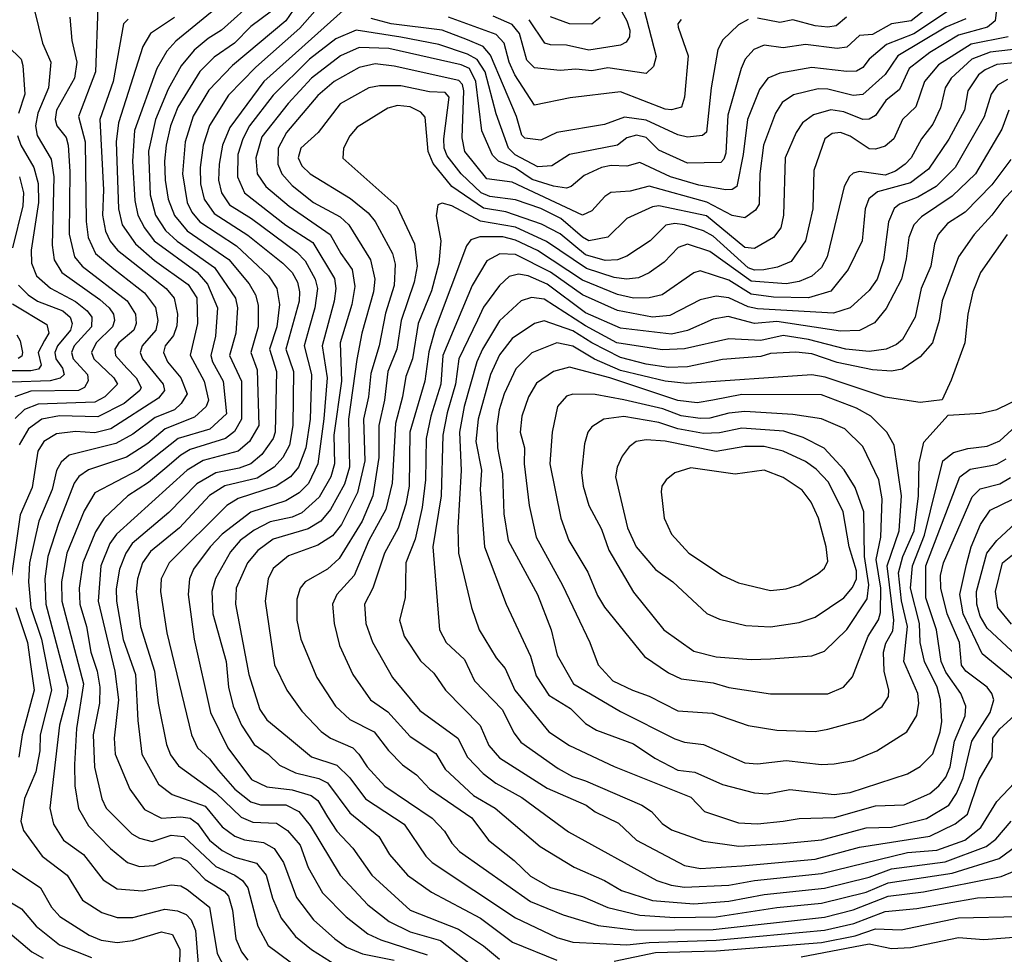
# Model space of a CAD drawing. Extents: x 1308313 to 1441400, y 959662 to 1036319.
# Tile 263 of 656: x 1344030 to 1347119, y 992897 to 995828. Entities that reach past the tile are written whole.
import ezdxf

# ---------------------------------------------------------------- set-up
doc = ezdxf.new("R2010")
doc.units = 0

msp = doc.modelspace()

# ---------------------------------------------------------------- linework, layer by layer
at = {"layer": '0CON10XD'}
for points in [[(1344731.3, 995935), (1344519.2, 995760.8), (1344490.8, 995729.2), (1344459.8, 995675), (1344389.6, 995480.4), (1344383.7, 995385), (1344391.1, 995261.1), (1344400.1, 995215), (1344420.9, 995175), (1344451.2, 995135), (1344586.5, 995036.5), (1344619.2, 994999.2), (1344650.5, 994925), (1344644, 994836), (1344629.1, 994775), (1344634.1, 994755), (1344667.8, 994695), (1344678.4, 994591.6), (1344626.1, 994543.9), (1344527.3, 994515), (1344401.4, 994415), (1344265.7, 994344.3), (1344232.1, 994287.9), (1344178, 994155), (1344161, 994065), (1344162.3, 994005), (1344230, 993745), (1344208.2, 993605), (1344202, 993492), (1344202.4, 993425), (1344214.2, 993354.2), (1344245, 993300.3), (1344315, 993228.9), (1344367.9, 993185), (1344405, 993172.2), (1344451.4, 993175), (1344515, 993200.4), (1344535, 993200), (1344555, 993190.4), (1344612, 993132), (1344670.7, 993095), (1344685, 993078.8), (1344697.2, 993035), (1344707.9, 992945), (1344725.2, 992905), (1344745, 992878.9)], [(1345885.2, 995915), (1345934.4, 995825), (1345944.2, 995795), (1345943, 995775), (1345932.2, 995757.8), (1345915, 995748.1), (1345815, 995732.3), (1345745, 995748.5), (1345695, 995749.2), (1345677.3, 995755), (1345628.4, 995828.4)], [(1344064.8, 995905), (1344101.1, 995755), (1344126.9, 995695), (1344119.8, 995615), (1344086.7, 995535), (1344079.2, 995495), (1344084.8, 995465), (1344128.7, 995391.3), (1344136.9, 995335), (1344131.2, 995121.2), (1344137.3, 995075), (1344161.9, 995035), (1344280.9, 994950.9), (1344310.8, 994925), (1344324.1, 994905), (1344326.9, 994885), (1344320.5, 994865), (1344269.9, 994815), (1344254.5, 994785), (1344262.1, 994765), (1344325.2, 994705), (1344336.5, 994685), (1344297, 994645), (1344265, 994629), (1344088, 994622), (1344045, 994605.2), (1344015, 994577.3)], [(1344772.8, 995895), (1344663.3, 995795), (1344620.9, 995769.1), (1344577.4, 995732.6), (1344536, 995684), (1344495, 995610.9), (1344455.7, 995515), (1344433.7, 995416.3), (1344438.6, 995278.6), (1344456, 995215), (1344487, 995167), (1344523.4, 995133.4), (1344641.3, 995051.3), (1344706.5, 994955), (1344713.3, 994925), (1344707.7, 994845), (1344688.3, 994775), (1344725.7, 994695), (1344725.4, 994575), (1344703.2, 994536.8), (1344675.6, 994514.4), (1344565, 994480.7), (1344535, 994462.7), (1344485, 994419.2), (1344433.4, 994376.6), (1344369, 994335), (1344295.1, 994264.9), (1344267.5, 994222.5), (1344228.1, 994125), (1344216.3, 994045), (1344218.1, 993995), (1344239.1, 993925), (1344253.2, 993845), (1344273, 993785), (1344280.6, 993735), (1344279.7, 993685), (1344260.6, 993585), (1344264.3, 993484.3), (1344287.1, 993385), (1344300.7, 993355), (1344381.6, 993275), (1344405, 993261), (1344445, 993250.2), (1344505, 993270.3), (1344545, 993266.5), (1344645, 993172.7), (1344704.6, 993145), (1344728.8, 993128.8), (1344745.9, 993105), (1344776.7, 992985), (1344809.7, 992925), (1344915, 992846.4)], [(1346914.1, 995895), (1346826.7, 995825), (1346765, 995814.9), (1346705, 995782), (1346665, 995778.4), (1346625, 995742.6), (1346595, 995738.1), (1346495, 995750.6), (1346425, 995739.8), (1346365, 995748.9), (1346332.9, 995735), (1346305.6, 995704.4), (1346293, 995675), (1346251.2, 995528.8), (1346245, 995410), (1346239.4, 995390.6), (1346229.5, 995380.5), (1346125, 995378), (1346035, 995419.6), (1345995, 995458.5), (1345965, 995465.8), (1345935, 995457.5), (1345905, 995434.5), (1345755, 995406), (1345699.6, 995370.4), (1345655, 995366.9), (1345584.4, 995404.4), (1345563.4, 995425), (1345525, 995532.7), (1345490.2, 995665), (1345465, 995703.5), (1345435, 995720.6), (1345345, 995750.7), (1345225, 995773.7), (1345085, 995795.7), (1345021.8, 995768.2), (1344939.3, 995705), (1344825, 995591.2), (1344750.8, 995495), (1344729.6, 995455), (1344714.1, 995405), (1344713.4, 995335), (1344735.2, 995285), (1344865, 995183.9), (1344949.8, 995129.8), (1345016.9, 995016.9), (1345021.2, 994985), (1345015.9, 994945.9), (1344979, 994805), (1344994.4, 994705), (1344983.4, 994576.6), (1344965.1, 994435), (1344936, 994374), (1344906.1, 994343.9), (1344865, 994318.9), (1344755, 994284.2), (1344665.2, 994215), (1344626.8, 994175), (1344574.8, 994105), (1344562.2, 994075), (1344558, 994025), (1344577.4, 993885), (1344628.4, 993655), (1344682.5, 993545), (1344756.6, 993445), (1344805, 993421.9), (1344885, 993413.2), (1344943.9, 993395), (1344965, 993379.5), (1344995, 993328.4), (1345025, 993283.6), (1345075, 993230.3), (1345134.2, 993145), (1345255, 993035.7), (1345406.2, 992976.2), (1345485, 992923.5), (1345535, 992881.3)], [(1347100.2, 995905), (1347090, 995825), (1347066, 995805), (1346975, 995779.4), (1346884.8, 995725), (1346820.6, 995675), (1346790.1, 995609.9), (1346747.4, 995575), (1346715, 995527.8), (1346695, 995516.6), (1346674.7, 995515.3), (1346615, 995539.1), (1346574.3, 995545.7), (1346519.9, 995530.1), (1346485.9, 995505), (1346465.8, 995474.2), (1346431.5, 995395), (1346426.6, 995215), (1346418.2, 995175), (1346394.8, 995145.2), (1346335, 995110.7), (1346305, 995114.1), (1346185, 995212.9), (1346035.5, 995244.5), (1346015, 995241.1), (1345935, 995204.7), (1345875, 995146.7), (1345815, 995134.8), (1345795, 995145.8), (1345727.8, 995205), (1345665, 995235.8), (1345585, 995263.4), (1345505, 995273.6), (1345477.4, 995285), (1345414.4, 995344.4), (1345370.9, 995400.9), (1345361.1, 995425), (1345360.3, 995455), (1345377.3, 995585), (1345365, 995599.8), (1345315, 995602), (1345225, 995620.9), (1345158.9, 995621.1), (1345125, 995614.2), (1345035, 995564.1), (1344965.8, 995475), (1344911.4, 995425), (1344903.1, 995395), (1344915, 995370.3), (1344940.6, 995345), (1345067.2, 995267.2), (1345122.7, 995222.7), (1345144.8, 995195), (1345198.9, 995095), (1345208.2, 995061.8), (1345204.9, 994995), (1345177.8, 994907.8), (1345157.3, 994805), (1345131.5, 994718.5), (1345123.6, 994645), (1345108.1, 994575), (1345112.4, 994445), (1345089.3, 994345), (1345039.1, 994245), (1345010.9, 994209.1), (1344965, 994180.6), (1344873.4, 994146.5), (1344825, 994107.2), (1344809.3, 994075), (1344800.2, 994005), (1344829.5, 993805), (1344867.6, 993725), (1344915, 993659.2), (1344975.8, 993595.8), (1345005, 993574.8), (1345074.6, 993545), (1345093.3, 993525), (1345120.2, 993485), (1345175, 993424.7), (1345323.5, 993323.5), (1345363, 993283), (1345385.3, 993245), (1345409.6, 993219.6), (1345632.2, 993062.2), (1345735, 993021), (1345845, 992987.2), (1345965, 992973)], [(1344275, 995867.5), (1344267, 995665), (1344213.8, 995525), (1344234.6, 995445), (1344238.6, 995195), (1344244.6, 995145), (1344267.6, 995095), (1344325, 995047.2), (1344421.4, 994971.4), (1344455.6, 994925.6), (1344462.7, 994885), (1344457.1, 994855), (1344414, 994805), (1344407.4, 994785), (1344414.8, 994765), (1344479.6, 994685), (1344484.4, 994665), (1344465, 994641.6), (1344315.3, 994545), (1344265, 994532.1), (1344205, 994536.9), (1344145, 994529.4), (1344105, 994505.3), (1344086.6, 994475), (1344069.2, 994360.8), (1344031.3, 994275), (1344004.4, 994085)], [(1344819.4, 995855), (1344755, 995806.7), (1344703.5, 995755), (1344639.4, 995710.6), (1344595, 995665.7), (1344525.9, 995554.1), (1344502.9, 995495), (1344489.3, 995435), (1344483.7, 995385), (1344486.5, 995325), (1344495.4, 995265), (1344515, 995213.8), (1344555, 995166.5), (1344685.9, 995075.9), (1344749.8, 994999.8), (1344769.3, 994965), (1344777.5, 994932.5), (1344777.9, 994865), (1344754.5, 994785), (1344775, 994730.6), (1344779.8, 994555), (1344751.1, 994505), (1344715, 994474.5), (1344605, 994445.9), (1344555, 994415.8), (1344332.9, 994215), (1344312.7, 994185), (1344284.3, 994115), (1344275.4, 994005), (1344328.2, 993785), (1344339.5, 993695), (1344326, 993575), (1344329.2, 993525), (1344374.8, 993414.8), (1344421.1, 993351.1), (1344475, 993324.1), (1344535, 993328.6), (1344565, 993324.2), (1344587.6, 993307.5), (1344625.2, 993255), (1344665, 993222.8), (1344705, 993202), (1344772.9, 993182.9), (1344803.3, 993145), (1344823.1, 993073.1), (1344849.8, 993009.8), (1344895, 992953.2), (1344945, 992912.2), (1345025, 992861.3)], [(1344899, 995875), (1344864.5, 995825), (1344697.3, 995685), (1344622.6, 995607.4), (1344574, 995526), (1344548.7, 995445), (1344540.1, 995345), (1344554.9, 995255), (1344569.4, 995225), (1344594.3, 995194.3), (1344709.4, 995119.4), (1344809.8, 995025), (1344836, 994985), (1344844.8, 994935.2), (1344836.7, 994865), (1344813.2, 994795), (1344835.1, 994725), (1344831.7, 994535), (1344825.4, 994514.6), (1344789.3, 994465), (1344754.7, 994435.3), (1344718.5, 994421.5), (1344645, 994407.5), (1344585, 994372.1), (1344497.7, 994282.3), (1344382.2, 994185), (1344362.3, 994155), (1344343, 994105), (1344332.7, 994042.7), (1344333.4, 994005), (1344354.2, 993884.2), (1344392.7, 993775), (1344399.8, 993630.2), (1344413, 993525), (1344465, 993430.3), (1344508.5, 993398.5), (1344612, 993362), (1344665, 993296.5), (1344705, 993267), (1344735, 993256.1), (1344795, 993247.5), (1344828.4, 993228.4), (1344857.8, 993185), (1344898, 993075), (1344951.9, 993005), (1345018.2, 992945), (1345055, 992919.1), (1345105, 992898.3), (1345205, 992878)], [(1344955.9, 995855), (1344908.7, 995801.3), (1344770.1, 995679.9), (1344685, 995591.4), (1344625, 995496.8), (1344605.5, 995435), (1344596, 995365), (1344596.7, 995313.3), (1344608.5, 995265), (1344640.2, 995220.2), (1344745, 995152), (1344855, 995064.5), (1344884.8, 995035), (1344901.1, 995005), (1344907.6, 994975), (1344906, 994945), (1344865.1, 994795), (1344888.9, 994725), (1344887.1, 994555), (1344875.9, 994494.1), (1344854.8, 994455), (1344827.6, 994425), (1344775, 994390.5), (1344673.6, 994366.4), (1344625, 994335.9), (1344530.6, 994235), (1344440.1, 994159.9), (1344415.4, 994124.6), (1344399.4, 994075), (1344394.8, 994034.8), (1344408.6, 993925), (1344452.3, 993785), (1344463.8, 993685), (1344490.7, 993555), (1344502.3, 993522.3), (1344527.9, 993487.9), (1344645, 993403.2), (1344725, 993326.7), (1344761.6, 993311.6), (1344835, 993308.5), (1344869.8, 993285), (1344909.5, 993239.5), (1344935, 993169.6), (1344979.9, 993089.9), (1345054.3, 993014.3), (1345121.5, 992961.5), (1345162.4, 992942.4), (1345307.9, 992895)], [(1345045, 995857.4), (1344795.5, 995635), (1344689.4, 995490.6), (1344665.7, 995435), (1344655.2, 995375.2), (1344653.5, 995325), (1344662.3, 995285), (1344687.9, 995247.9), (1344756.9, 995205), (1344899.2, 995099.2), (1344925, 995071.9), (1344957.2, 995015), (1344963.5, 994985), (1344955.9, 994925), (1344938.1, 994861.9), (1344921.8, 994805), (1344944.9, 994715), (1344941.5, 994575), (1344927.1, 994485), (1344904.2, 994425), (1344879.1, 994395), (1344834.7, 994365.3), (1344715, 994326.8), (1344679.3, 994305), (1344499, 994125), (1344473.9, 994075), (1344471.9, 994035), (1344491.2, 993905), (1344569.1, 993585), (1344587.5, 993545), (1344625, 993510.2), (1344653.2, 993473.2), (1344705, 993414.8), (1344755, 993375.2), (1344785, 993366), (1344865, 993365.7), (1344905, 993344.3), (1344941.2, 993301.2), (1345034.7, 993145), (1345122.4, 993052.4), (1345189.3, 992999.3), (1345255, 992967.5), (1345349.8, 992939.8), (1345478.6, 992838.6)], [(1346956.3, 995865), (1346835, 995784.1), (1346749.2, 995750.8), (1346695.2, 995705), (1346675, 995678.9), (1346655, 995667.4), (1346625, 995665.6), (1346515, 995678.8), (1346415, 995661), (1346376.8, 995645), (1346350.6, 995609.4), (1346313.3, 995515), (1346300, 995405), (1346279.4, 995305), (1346265, 995295.8), (1346245, 995294.3), (1346161, 995309), (1346072, 995335), (1345975, 995380.8), (1345935, 995369.2), (1345885, 995371.2), (1345855, 995364.5), (1345800.4, 995339.6), (1345759.6, 995305), (1345745, 995299.8), (1345705, 995305.7), (1345637.6, 995327.6), (1345585, 995362.5), (1345531.4, 995385), (1345513.5, 995403.5), (1345479.7, 995479.7), (1345460.6, 995635), (1345441, 995675), (1345415, 995687.2), (1345187.6, 995737.6), (1345095, 995741.6), (1345035.8, 995715), (1344944.8, 995645), (1344872, 995565), (1344789.1, 995460.9), (1344770.6, 995395), (1344774.8, 995345), (1344801.6, 995305), (1344875, 995243.1), (1345004, 995155), (1345036.7, 995095), (1345072.7, 995045), (1345081.4, 994991.4), (1345071.9, 994935), (1345034.9, 994815), (1345039.1, 994695), (1345015.1, 994525.1), (1345017.2, 994435), (1345005.7, 994395), (1344969.2, 994330.8), (1344915, 994281.4), (1344885, 994268.4), (1344815, 994252.9), (1344765, 994227), (1344721.7, 994195), (1344691.2, 994158.8), (1344644.2, 994075.8), (1344632.3, 994035), (1344635.8, 993965), (1344677.6, 993815), (1344684.8, 993735), (1344699.6, 993675), (1344725.1, 993615.1), (1344765, 993554.7), (1344808.9, 993525), (1344845, 993490), (1344895, 993466.2), (1344967.9, 993447.9), (1344995, 993434.3), (1345065, 993340.2), (1345156.5, 993266.5), (1345190.2, 993210.2), (1345246.6, 993145), (1345321.6, 993091.6), (1345475, 993010), (1345575.4, 992935.4), (1345715, 992878.8)], [(1345988, 995862), (1346026.6, 995713.4), (1346018.5, 995681.5), (1345995, 995659.7), (1345875, 995676.9), (1345825, 995668), (1345775, 995673.5), (1345725, 995668.8), (1345645, 995677), (1345621.3, 995701.3), (1345598.3, 995785), (1345575, 995812.9), (1345515, 995839.3)], [(1344186.6, 995836.6), (1344193, 995763), (1344208.8, 995695), (1344202, 995645), (1344145.5, 995545), (1344140.6, 995515), (1344146.4, 995495), (1344175, 995458.7), (1344182.1, 995435), (1344187.4, 995352.6), (1344184.6, 995155.4), (1344201.3, 995085), (1344225.2, 995055), (1344366.7, 994946.7), (1344393.1, 994905), (1344395.2, 994875), (1344387.7, 994855), (1344341, 994815), (1344328, 994795), (1344330.4, 994775), (1344365.3, 994735.3), (1344395.2, 994705), (1344411.2, 994675), (1344406.3, 994665), (1344357, 994625), (1344275, 994582.7), (1344155, 994586.2), (1344098.7, 994575), (1344057.4, 994545), (1344027.9, 994495)], [(1344370.3, 995829.7), (1344355, 995815.4), (1344323, 995635), (1344281.2, 995515), (1344292.5, 995295), (1344289.9, 995215), (1344298.8, 995165), (1344313.4, 995133.3), (1344336.4, 995105), (1344489.6, 994985), (1344514.8, 994955), (1344524.8, 994905), (1344522.2, 994867.8), (1344512, 994838), (1344486.5, 994805), (1344480.7, 994785), (1344493.3, 994755), (1344535.1, 994705.1), (1344554.7, 994655), (1344535.8, 994624.2), (1344515.2, 994605), (1344455, 994580.1), (1344385, 994528.1), (1344331.1, 994498.9), (1344185, 994462.2), (1344159.7, 994440.3), (1344145.4, 994414.6), (1344132, 994355), (1344089.2, 994255), (1344060.4, 994125), (1344057.4, 994065), (1344064.4, 993985), (1344097.8, 993885), (1344129.7, 993725), (1344093.4, 993585), (1344092.6, 993535), (1344080.7, 993469.3), (1344044.9, 993385.2), (1344033.1, 993315), (1344041.2, 993285), (1344100.3, 993205), (1344178.2, 993145), (1344226.2, 993066.2), (1344287.8, 993027.8), (1344335, 993012.3), (1344385, 993012.8), (1344485, 993038.4), (1344525, 993033.1), (1344551.5, 993021.5), (1344568, 993005), (1344581.4, 992971.4), (1344589.7, 992865)], [(1344515.7, 995835), (1344440.2, 995785), (1344416.1, 995743.9), (1344340.1, 995505), (1344332.8, 995445), (1344339.3, 995235), (1344351.6, 995185), (1344393.4, 995125), (1344452.9, 995072.9), (1344557.8, 994997.8), (1344585, 994955.5)], [(1346998.7, 995831.3), (1346935.1, 995804.9), (1346784.9, 995715.1), (1346745, 995656.6), (1346675, 995594.1), (1346645, 995591), (1346565, 995610.3), (1346535, 995611.6), (1346457.1, 995592.9), (1346421.6, 995568.4), (1346401.3, 995535), (1346363.9, 995435), (1346352.2, 995345), (1346350.1, 995249.9), (1346338.8, 995231.2), (1346305, 995206.7), (1346265, 995214.5), (1346185.6, 995255.6), (1346005, 995306.5), (1345945, 995290), (1345884, 995286), (1345865.9, 995274.1), (1345825, 995228.8), (1345795, 995215.6), (1345575, 995319.2), (1345495, 995328.8), (1345426.8, 995415), (1345417.9, 995457.9), (1345423.4, 995605), (1345419, 995625), (1345407.5, 995637.5), (1345205, 995682.5), (1345145, 995690.3), (1345095, 995678.8), (1345015.8, 995635), (1344965, 995590.9), (1344866.8, 995475), (1344840.6, 995425), (1344840, 995375), (1344851.9, 995345), (1344885, 995308.1), (1344951.1, 995255), (1345035, 995209.5), (1345062.7, 995185), (1345130.4, 995075), (1345144.2, 995014.2), (1345139.9, 994975), (1345103.4, 994845), (1345087.6, 994762.4), (1345061.2, 994575), (1345064.9, 994425), (1345048.4, 994371.6), (1345005, 994291.9), (1344974.8, 994255), (1344935, 994231.4), (1344825, 994198.9), (1344777, 994163), (1344744.4, 994125), (1344709.3, 994045), (1344707, 993995), (1344748.8, 993775), (1344783.2, 993665), (1344805, 993632), (1344869.5, 993579.5), (1344945, 993516.5), (1345025, 993490.4), (1345065, 993450.2), (1345114.8, 993385), (1345235.6, 993305.6), (1345304.2, 993204.2), (1345323.3, 993185), (1345585, 993011), (1345715, 992949.3), (1345765, 992934.8), (1345935, 992926.1)], [(1346315, 995828.6), (1346285, 995811.9), (1346235.9, 995765), (1346220.5, 995735), (1346199.6, 995615), (1346184.4, 995475.6), (1346172, 995465), (1346125, 995460.2), (1346095, 995466.7), (1345995, 995513.7), (1345926.9, 995523.1), (1345865, 995500), (1345715, 995474.4), (1345665, 995450), (1345615, 995457.1), (1345605, 995466.5), (1345588.7, 995525), (1345507, 995717), (1345483.8, 995743.8), (1345434.4, 995765.6), (1345355.3, 995795.3), (1345195, 995815.3), (1345132.1, 995832.1)], [(1346105, 995828.7), (1346094.7, 995815.3), (1346095.3, 995805), (1346127.4, 995715), (1346115.6, 995585.6), (1346106.2, 995553.8), (1346075, 995545.3), (1346055, 995547.3), (1345915, 995601.6), (1345757, 995583), (1345645, 995560.7), (1345582.7, 995655), (1345564.9, 995695), (1345550.2, 995755), (1345525, 995781.6), (1345375, 995835.8)], [(1345850.4, 995835), (1345825, 995814.6), (1345755, 995815.7), (1345695, 995837.2)], [(1346623.6, 995836.4), (1346591, 995809), (1346564.9, 995804.9), (1346525, 995808.8), (1346455, 995827.4), (1346415, 995820), (1346345, 995833.5)], [(1347130.9, 995775), (1347015, 995751.6), (1346912.9, 995687.1), (1346868.5, 995635), (1346841.1, 995555), (1346799.4, 995515), (1346771.9, 995455), (1346745, 995431.8), (1346715, 995422.6), (1346695, 995423.3), (1346635, 995463.1), (1346605, 995474.8), (1346579, 995471), (1346555.4, 995455), (1346520.9, 995355), (1346518, 995235), (1346494.8, 995135), (1346449.8, 995070.2), (1346407.5, 995052.5), (1346364.1, 995044.1), (1346335, 995043.1), (1346315, 995050.4), (1346205, 995149.1), (1346175, 995166.2), (1346115, 995184.4), (1346085, 995189), (1346056.5, 995183.5), (1346007.3, 995135), (1345935, 995086.7), (1345904.8, 995075.2), (1345866.5, 995073.5), (1345805, 995091.3), (1345725, 995156.6), (1345666.5, 995186.5), (1345555, 995225.7), (1345485, 995236.9), (1345385.3, 995305.3), (1345327.3, 995377.3), (1345311.5, 995415), (1345302.3, 995522.3), (1345288, 995538), (1345254.6, 995554.6), (1345215, 995559.5), (1345185, 995551.2), (1345088.5, 995491.5), (1345065.6, 995464.4), (1345045.5, 995425), (1345044, 995394), (1345213.3, 995243.3), (1345268.3, 995125), (1345276.5, 995055), (1345267, 995005), (1345226.8, 994885), (1345212.9, 994795), (1345184.9, 994725), (1345174.1, 994635), (1345156.4, 994555), (1345156.7, 994455), (1345137.6, 994335), (1345104.3, 994255), (1345031.7, 994138.3), (1344995.5, 994104.5), (1344925.2, 994064.8), (1344909.7, 994045), (1344899.4, 994010.6), (1344898.9, 993945), (1344912.1, 993885), (1344961.4, 993765), (1345020.6, 993675), (1345065, 993633.8), (1345141.3, 993595), (1345186.3, 993536.3), (1345231.2, 993491.2), (1345275, 993459.4), (1345315.9, 993415.9), (1345447.8, 993325), (1345500.4, 993255), (1345581.5, 993191.5), (1345632, 993142), (1345695, 993106), (1345795, 993078.1), (1345875, 993044.2), (1345975, 993020.1), (1346085, 993012.2)], [(1343992.9, 995745), (1344033.8, 995705), (1344039.8, 995685), (1344045.9, 995595), (1344025.8, 995534.2)], [(1347175, 995738.5), (1347075, 995726.8), (1347017.4, 995705), (1346951.7, 995645), (1346933.8, 995615), (1346918.6, 995551.4), (1346895, 995500.8), (1346859.3, 995455), (1346826.9, 995395), (1346807.9, 995375), (1346777.2, 995352.8), (1346745, 995340.3), (1346665, 995351.7), (1346645, 995346.8), (1346633.7, 995336.3), (1346616.8, 995305), (1346563.2, 995085), (1346545, 995050.6), (1346515, 995023.7), (1346475, 995006.7), (1346435, 994999.8), (1346325, 995008.3), (1346195, 995100.9), (1346125, 995124.4), (1346095.8, 995114.2), (1346051.9, 995068.1), (1346005, 995034.2), (1345971, 995019), (1345934, 995014), (1345895, 995019.6), (1345807.7, 995047.7), (1345682.7, 995132.7), (1345585, 995177.4), (1345475, 995196), (1345385, 995244), (1345355, 995252.5), (1345342, 995248), (1345336.6, 995213.4), (1345350.8, 995135), (1345345.2, 995065), (1345321.8, 994978.2), (1345280, 994875), (1345261.9, 994765), (1345241.2, 994708.8), (1345231.1, 994645), (1345208.3, 994561.7), (1345198.6, 994375), (1345178.2, 994291.8), (1345125.2, 994195), (1345078.8, 994085), (1345024.7, 994025), (1345011.4, 993995), (1345016.6, 993935), (1345032.9, 993865), (1345074.7, 993775), (1345130.8, 993695), (1345185, 993657.1), (1345255, 993580), (1345335, 993526.4), (1345365, 993477.6), (1345453.7, 993395), (1345521.8, 993355), (1345662.9, 993235), (1345769.7, 993169.7), (1345865, 993128.6), (1345917.5, 993097.5), (1346015.6, 993065.6), (1346145, 993054.9)], [(1347205, 995698.4), (1347095, 995688.2), (1347058.4, 995671.6), (1347037.9, 995655), (1347004.4, 995605), (1346994.4, 995545), (1346945, 995454.1), (1346880.7, 995359.3), (1346825, 995317), (1346721.3, 995288.7), (1346693.8, 995266.2), (1346682.1, 995235), (1346673.2, 995135), (1346628.9, 995045), (1346575, 994976.7), (1346505, 994955.7), (1346395, 994957.6), (1346325, 994967.9), (1346255, 995011.6), (1346165, 995041.1), (1346145, 995034.7), (1346045, 994965.6), (1346004.5, 994955.5), (1345955, 994954.9), (1345905, 994966.1), (1345795, 995011), (1345653.9, 995103.9), (1345585, 995137.2), (1345545, 995146.8), (1345472.9, 995147.1), (1345445, 995137.5), (1345431.4, 995118.6), (1345332.7, 994857.3), (1345313.2, 994786.8), (1345300.7, 994695), (1345254.1, 994535), (1345252.1, 994365), (1345241.4, 994308.6), (1345216.7, 994233.3), (1345174.1, 994155), (1345138.1, 994045), (1345111.6, 993995), (1345116.1, 993935), (1345136.2, 993876.2), (1345199.5, 993765), (1345285, 993661.8), (1345404.2, 993575), (1345434.3, 993515), (1345483.8, 993463.8), (1345523.8, 993433.8), (1345605, 993389.2), (1345751.3, 993281.3), (1346028.8, 993128.8), (1346073.6, 993113.6), (1346115, 993107.6)], [(1347129.2, 995640.8), (1347097.5, 995622.5), (1347077.3, 995595), (1347056.1, 995523.9), (1346965.1, 995364.9), (1346904.7, 995305.3), (1346847.8, 995272.2), (1346790.1, 995249.9), (1346773.5, 995236.5), (1346755.2, 995194.8), (1346740.2, 995075), (1346720.2, 995015), (1346695, 994979.2), (1346635.3, 994925), (1346582.5, 994907.5), (1346345, 994921), (1346315, 994927.2), (1346255, 994955.7), (1346215, 994960.9), (1346165, 994949.6), (1346069.9, 994900.1), (1346015.1, 994894.9), (1345905, 994916.4), (1345795, 994965.8), (1345695, 995036.8), (1345585, 995091.4), (1345536.3, 995093.7), (1345495, 995072.4), (1345449.8, 994995), (1345356.8, 994775), (1345351, 994685), (1345319.3, 994585), (1345304.6, 994515), (1345303.1, 994385), (1345292, 994298), (1345270.9, 994199.1), (1345241.2, 994125), (1345240.1, 994060.1), (1345239.4, 994015), (1345220.9, 993945), (1345235.9, 993895), (1345287.7, 993817.7), (1345329.2, 993779.2), (1345365.9, 993725.9), (1345474.2, 993615), (1345501.4, 993551.4), (1345535, 993512.7), (1345685, 993417.8), (1345806.7, 993365), (1345835, 993344), (1345908.1, 993308.1), (1345964.6, 993255), (1346115, 993175.2), (1346165.9, 993165.9)], [(1347133.1, 995545), (1347111.7, 995485), (1347028.1, 995345), (1346955.5, 995274.5), (1346859.5, 995210.5), (1346835.2, 995185), (1346819.4, 995145), (1346811.4, 995078.6), (1346796.5, 995015), (1346747.9, 994922.1), (1346712.1, 994877.9), (1346665, 994853.7), (1346605, 994851.1), (1346405, 994882.2), (1346335, 994875.6), (1346252.9, 994897.1), (1346205, 994888.8), (1346125, 994853.4), (1346075, 994842.2), (1345915, 994860.9), (1345805, 994909.1), (1345685, 994998.5), (1345625, 995024.6), (1345595, 995030.7), (1345565, 995022.7), (1345534.9, 994995.1), (1345485, 994927.1), (1345466.3, 994886.3), (1345407.3, 994765), (1345397.4, 994685), (1345370.4, 994595), (1345356.9, 994525), (1345352, 994335), (1345326.3, 994175), (1345346.5, 993915), (1345367.2, 993875), (1345425, 993821.2), (1345456.3, 993755), (1345543.8, 993665), (1345580.8, 993590.8), (1345602.3, 993562.3), (1345719.2, 993479.2), (1345764.4, 993454.4), (1345805, 993441.1), (1345981.5, 993365), (1346011.8, 993345), (1346045, 993307.1), (1346075, 993287.5), (1346175, 993251.4), (1346285.9, 993235.9)], [(1344022.6, 995465), (1344032.8, 995435), (1344073.9, 995365), (1344087.3, 995315), (1344088.8, 995255), (1344066.1, 995105), (1344066.8, 995065), (1344082.8, 995025), (1344126.2, 994986.2), (1344204.9, 994944.9), (1344241.6, 994915), (1344256.2, 994895), (1344254.5, 994865), (1344200.9, 994805), (1344191.9, 994785), (1344197.2, 994765), (1344242.6, 994715), (1344244.8, 994695.2), (1344232.6, 994675), (1344214.3, 994665.7), (1344065, 994663), (1344014.4, 994645.6)], [(1347139.7, 995390.3), (1347079.3, 995310.7), (1346996.2, 995225), (1346940.8, 995189.2), (1346911.8, 995155), (1346900.2, 995125), (1346888.3, 995055), (1346857.6, 994985), (1346839.4, 994895), (1346800, 994825), (1346780.7, 994809.3), (1346747.8, 994795), (1346695, 994787.4), (1346621.4, 994795), (1346505, 994825.1), (1346425, 994838.2), (1346355, 994821.8), (1346255, 994827.2), (1346115, 994796.2), (1346045, 994792.6), (1345903.2, 994815), (1345805, 994868.3), (1345675, 994951.6), (1345635, 994957.5), (1345603.3, 994946.7), (1345535, 994884.2), (1345481.6, 994795), (1345464.4, 994755.6), (1345423.8, 994615), (1345410, 994535), (1345415.2, 994414.8), (1345404.4, 994235), (1345406, 994155), (1345447.6, 993985), (1345471.6, 993915), (1345525, 993826.4), (1345553.3, 993793.3), (1345583.5, 993725), (1345690, 993595), (1345755, 993552.2), (1345895, 993485.8), (1346135, 993390.2), (1346178.6, 993345), (1346285, 993309.4), (1346345, 993306)], [(1347204.3, 995355), (1347117, 995265), (1347080, 995215), (1347024.1, 995155), (1346975.7, 995085), (1346923.9, 994946.1), (1346914.8, 994885), (1346893.3, 994815), (1346855, 994771.2), (1346798.1, 994731.9), (1346765, 994725.5), (1346705, 994729.7), (1346595, 994753.3), (1346515, 994779.9), (1346465, 994785.4), (1346385, 994781.6), (1346355, 994771.6), (1346235, 994762.3), (1346125, 994739.5), (1346065, 994737.6), (1345995, 994747.4), (1345915, 994768.4), (1345824.9, 994814.9), (1345765, 994852.9), (1345675, 994884.1), (1345644.6, 994875.4), (1345575, 994828.9), (1345535, 994777.1), (1345506.4, 994715), (1345467.7, 994575), (1345460.9, 994505), (1345478.4, 994415), (1345474.8, 994355), (1345487.7, 994175), (1345555.9, 993995), (1345632.1, 993832.1), (1345649.9, 993769.9), (1345689.8, 993709.8), (1345757.8, 993667.8), (1345805, 993621.3), (1345839.9, 993599.9), (1345955, 993557.5), (1346022.5, 993512.5), (1346094.6, 993474.6), (1346147.8, 993467.8), (1346235, 993429.8), (1346335, 993403.7), (1346375, 993400), (1346445.9, 993414.1), (1346585, 993397.7)], [(1344028.9, 995335), (1344041.8, 995285), (1344039.7, 995245), (1344007.3, 995112.7)], [(1347127.9, 995155), (1347043.9, 995035), (1347020.6, 994975), (1347004.3, 994905), (1346994.8, 994815.2), (1346952.5, 994697.5), (1346923.6, 994636.4), (1346855, 994627.8), (1346745.3, 994644.7), (1346556.9, 994706.9), (1346515, 994714.9), (1346122.7, 994687.3), (1346055, 994694.7), (1345915, 994727.9), (1345833.3, 994763.3), (1345765, 994804), (1345715, 994815.2), (1345636.9, 994783.1), (1345586.8, 994733.2), (1345549.5, 994655), (1345533.9, 994605), (1345526.9, 994553.1), (1345528.5, 994485), (1345544.2, 994404.2), (1345548.9, 994278.9), (1345561.9, 994195), (1345654.3, 994025), (1345697.3, 993915), (1345715.7, 993835), (1345767.1, 993745), (1345915, 993658.9), (1346085, 993572.4), (1346115, 993561.9), (1346175, 993554.8), (1346305, 993497.7), (1346345, 993494.3), (1346435, 993504.3), (1346545, 993492.5)], [(1344026, 994996), (1344055.7, 994965.7), (1344085.9, 994945.9), (1344165.1, 994915.1), (1344188.2, 994895), (1344194.2, 994875), (1344188.7, 994855), (1344147.9, 994805), (1344139.4, 994785), (1344142.8, 994765), (1344164.4, 994735), (1344169.3, 994715), (1344156.3, 994703.7), (1344124.9, 994695.1), (1344005, 994691.2)], [(1344585, 994955.5), (1344587.3, 994875), (1344564.4, 994775.6), (1344608.2, 994695), (1344621.6, 994635), (1344615.2, 994615), (1344578.1, 994581.9), (1344486.5, 994545), (1344431.4, 994498.6), (1344365, 994456.1), (1344245, 994416.2), (1344215, 994395.7), (1344201, 994375), (1344151.6, 994248.4), (1344117.8, 994145), (1344108.3, 994075), (1344112.1, 993995), (1344180.3, 993735), (1344178.1, 993705), (1344154.9, 993615.1), (1344124.4, 993355), (1344135.2, 993305.2), (1344167.1, 993255), (1344229.9, 993209.9), (1344291, 993131), (1344335, 993102.3), (1344415, 993096), (1344505.2, 993115.2), (1344535, 993111.5), (1344555, 993100), (1344624.8, 993045), (1344649.5, 992899.5), (1344671.7, 992855)], [(1344006.8, 994936.8), (1344115, 994871.8), (1344120.9, 994845), (1344107.8, 994822.2), (1344087.5, 994785), (1344096.6, 994745), (1344088.1, 994731.9), (1344065, 994726.5), (1343973, 994727)], [(1344020.4, 994840.4), (1344031.4, 994821.4), (1344038.6, 994785), (1344036.7, 994773.3), (1344025, 994765.8)], [(1346525, 993595.3), (1346565, 993602.8), (1346676.4, 993633.6), (1346735.7, 993674.3), (1346755.3, 993705), (1346756.9, 993725), (1346742.5, 993785), (1346740.4, 993845), (1346747.4, 993872.6), (1346768.9, 993911.1), (1346772.3, 993945), (1346751.1, 994115), (1346789.2, 994225), (1346796.8, 994335), (1346773.4, 994493.4), (1346750.6, 994535), (1346700.4, 994585), (1346655, 994609.4), (1346545, 994651.9), (1346295, 994652.6), (1346204.5, 994635.5), (1346155, 994626.9), (1346095, 994634.1), (1345881.6, 994705), (1345755, 994738.9), (1345704.5, 994725), (1345651.2, 994688.8), (1345626.1, 994645), (1345605.2, 994584.8), (1345600.4, 994535), (1345613.5, 994485), (1345612.7, 994435), (1345628, 994305), (1345650, 994205), (1345733.2, 994055), (1345818.4, 993875), (1345845, 993804.4), (1345890.8, 993755), (1345952.2, 993725), (1346005, 993706.6), (1346095, 993660.8), (1346203.6, 993653.6), (1346315, 993614.1), (1346405, 993599.5), (1346525, 993595.3)], [(1346565, 993713.9), (1346614.4, 993735), (1346642.8, 993767.2), (1346691.8, 993895), (1346723.7, 993946.3), (1346730.7, 993969.3), (1346731.1, 994045), (1346716.9, 994135), (1346731.8, 994205), (1346735.5, 994325), (1346725, 994385.6), (1346675, 994489.6), (1346618.2, 994545), (1346545, 994576.7), (1346455, 994590.3), (1346305, 994599.5), (1346255, 994594.3), (1346195, 994578), (1346165, 994577.6), (1346105, 994586), (1346047.9, 994607.9), (1345925, 994636), (1345835, 994652.3), (1345765, 994653.6), (1345745, 994647.6), (1345717.3, 994615), (1345700.5, 994535), (1345693.5, 994435), (1345727.6, 994265), (1345752.7, 994195), (1345812.6, 994095), (1345842.5, 994022.5), (1345865, 993985.4), (1345990.5, 993830.5), (1346065, 993779.4), (1346105, 993760.8), (1346205, 993748.4), (1346255, 993733.3), (1346385, 993714.3), (1346565, 993713.9)], [(1346545, 993492.5), (1346585, 993494.8), (1346645.6, 993504.4), (1346719.5, 993535), (1346812.9, 993595), (1346844.1, 993645.9), (1346850.4, 993685), (1346847.7, 993715), (1346803.8, 993815), (1346815.1, 993924.9), (1346795.9, 994005.9), (1346787, 994093), (1346800.3, 994145), (1346836.2, 994225), (1346850.1, 994335), (1346851.6, 994438.4), (1346866.7, 994503.3), (1346942.3, 994587.7), (1347045, 994594.6), (1347095, 994605.3), (1347175, 994644.8)], [(1346585, 993397.7), (1346635, 993404.8), (1346815, 993463.2), (1346855, 993486.4), (1346894.2, 993525.8), (1346917.7, 993595), (1346923.4, 993626.6), (1346918.7, 993695), (1346908.3, 993735), (1346868.6, 993815), (1346855.4, 993875), (1346852.4, 993935), (1346825.1, 994045), (1346831.2, 994115), (1346868.2, 994211.8), (1346925.7, 994444.3), (1346959.4, 994470.6), (1347005, 994483.8), (1347065, 994491.1), (1347105, 994507.8), (1347244.5, 994635.5)], [(1346325, 993821.6), (1346385, 993823.6), (1346515, 993833.4), (1346555, 993848), (1346625, 993915.9), (1346688.6, 994011.4), (1346694.2, 994055.8), (1346680.3, 994145), (1346678.1, 994285), (1346651, 994361), (1346616.8, 994416.8), (1346554, 994484), (1346487.9, 994517.9), (1346427.6, 994537.6), (1346295, 994546.7), (1346225, 994532.9), (1346175, 994530.6), (1346095, 994544.7), (1346035, 994565.4), (1345925, 994583.5), (1345862.5, 994575), (1345825, 994551.2), (1345812, 994535), (1345801.5, 994498.5), (1345792.2, 994407.8), (1345797.4, 994365), (1345815, 994304.4), (1345855, 994230.5), (1345878, 994165), (1345955, 994032.3), (1346050.4, 993915), (1346145, 993848), (1346215, 993830.4), (1346325, 993821.6)], [(1346385, 993924.3), (1346475, 993937.3), (1346525, 993954.1), (1346615, 994014.7), (1346643.1, 994046.9), (1346654.8, 994075), (1346655, 994099.4), (1346632.3, 994175), (1346613.7, 994285), (1346567.5, 994377.5), (1346528.9, 994418.9), (1346495, 994442.6), (1346425.4, 994475.4), (1346365, 994489.7), (1346305, 994489.8), (1346215, 994474.3), (1346055, 994506), (1345995, 994510.8), (1345964.3, 994505), (1345941.6, 994488.4), (1345920.4, 994459.6), (1345904.7, 994425), (1345899.2, 994395), (1345936.7, 994235), (1345964.2, 994175), (1346025, 994103.8), (1346078.5, 994065), (1346185.6, 993965.6), (1346225, 993948.2), (1346308.2, 993928.2), (1346385, 993924.3)], [(1346345, 993306), (1346425, 993314), (1346475, 993322.9), (1346585.8, 993325.8), (1346715, 993362.3), (1346805, 993366), (1346885, 993400.8), (1346913.8, 993425), (1346935, 993452.9), (1346948.6, 993485), (1346962.7, 993565), (1346996.3, 993645), (1346998.7, 993675), (1346982.3, 993715), (1346935, 993782.2), (1346920.5, 993815), (1346905.9, 993915), (1346873.1, 994015), (1346872.3, 994115), (1346979.8, 994395), (1347011.6, 994418.4), (1347071.2, 994428.8), (1347095, 994433.8), (1347125, 994450.7)], [(1346385, 994038.2), (1346435, 994043.1), (1346475, 994056.2), (1346535, 994091.5), (1346555, 994108.5), (1346565, 994130), (1346560, 994175), (1346536.3, 994265), (1346513.2, 994315), (1346485, 994352.7), (1346425, 994392.2), (1346365, 994415.3), (1346275, 994403.2), (1346135, 994422.4), (1346085, 994406.9), (1346057.5, 994385), (1346044.7, 994365.3), (1346042.6, 994347.4), (1346051.8, 994265), (1346074.6, 994215), (1346129.6, 994155), (1346235, 994084.6), (1346285, 994062.3), (1346385, 994038.2)], [(1346285.9, 993235.9), (1346425, 993244.5), (1346546.3, 993256.3), (1346685, 993293.6), (1346765, 993295.2), (1346875, 993322.7), (1346944.7, 993365), (1346969.1, 993400.8), (1346989.9, 993450.1), (1347016.8, 993565), (1347074.1, 993655), (1347085.7, 993695), (1347080, 993715), (1347065.2, 993735.2), (1346998.7, 993785), (1346985, 993803.8), (1346977.9, 993875), (1346939.4, 993965), (1346920, 994045), (1346918.7, 994085), (1346928, 994125), (1347018.1, 994331.9), (1347043.3, 994356.7), (1347105, 994372.8), (1347138, 994392)], [(1347155, 993752.3), (1347049.6, 993839.6), (1346989.8, 993965), (1346978.9, 994025), (1347000.5, 994119.5), (1347014.5, 994175), (1347044.1, 994245), (1347075, 994289.7), (1347145.5, 994324.5)], [(1347231.1, 993765), (1347065, 993920), (1347042.7, 993957.3), (1347032.9, 993995), (1347032.1, 994035), (1347064.3, 994155), (1347095, 994194.8), (1347183.6, 994276.4)], [(1347142, 993932), (1347098.4, 993985), (1347091.2, 994035), (1347113.7, 994125), (1347145, 994150.2)], [(1344017.8, 993985), (1344053.7, 993875), (1344065, 993798.1), (1344075.4, 993725), (1344037.2, 993585), (1344026.8, 993515)], [(1346165.9, 993165.9), (1346295, 993174.3), (1346525, 993195.1), (1346665, 993233), (1346885, 993267.2), (1346965, 993305.9), (1347003.7, 993336.3), (1347040.2, 993445), (1347080.8, 993515), (1347083.3, 993575), (1347105, 993604.3), (1347161.3, 993655)], [(1346115, 993107.6), (1346255, 993113.3), (1346335, 993128.1), (1346545, 993150), (1346815, 993216.4), (1346906.8, 993223.2), (1346994.7, 993255.3), (1347045.6, 993295), (1347095, 993376), (1347170, 993455)], [(1346085, 993012.2), (1346215, 993014.7), (1346405, 993043.5), (1346545, 993056.8), (1346685, 993091.8), (1346755, 993121.6), (1346955, 993151.6), (1347102.6, 993197.4), (1347248.8, 993305)], [(1346145, 993054.9), (1346255, 993063.7), (1346365, 993084.9), (1346555, 993104.7), (1346695, 993139.1), (1346765, 993164.7), (1346933, 993187), (1347062.1, 993235), (1347092.4, 993257.6), (1347140.7, 993315)], [(1345965, 992973), (1346205, 992974.7), (1346555, 993013.2), (1346645, 993036), (1346755, 993078.9), (1346865, 993093.3), (1347109.2, 993140.8), (1347255, 993201.4)], [(1343990.4, 993175), (1344095.4, 993105.4), (1344129.8, 993045), (1344155.3, 993015), (1344247.1, 992957.1), (1344285, 992941.5), (1344335, 992933.5), (1344385, 992940.7), (1344475, 992967.2), (1344509, 992959), (1344531.8, 992911.8), (1344529.7, 992815)], [(1343875, 993134.6), (1344035, 993040), (1344081.8, 992985), (1344155, 992927.1), (1344255, 992887.4)], [(1345935, 992926.1), (1346005, 992934.2), (1346215, 992941.1), (1346555, 992972.2), (1346646.8, 992993.2), (1346745, 993030.8), (1346845, 993040.5), (1347035, 993074), (1347142.2, 993077.8)], [(1345895, 992874.9), (1346025, 992902.5), (1346215, 992907.4), (1346545, 992934.2), (1346651.1, 992955), (1346715, 992976.5), (1346795, 992973.4), (1346975, 993011.2), (1347165, 993015.5)], [(1343985.1, 992975.1), (1344067.6, 992905), (1344103.1, 992885)], [(1346481.2, 992888.8), (1346695, 992929.5), (1346765, 992915.6), (1346825, 992918), (1346975, 992949.4), (1347055, 992943.5), (1347175, 992953.1)]]:
    msp.add_lwpolyline(points, dxfattribs=at)

doc.saveas('drawing.dxf')
